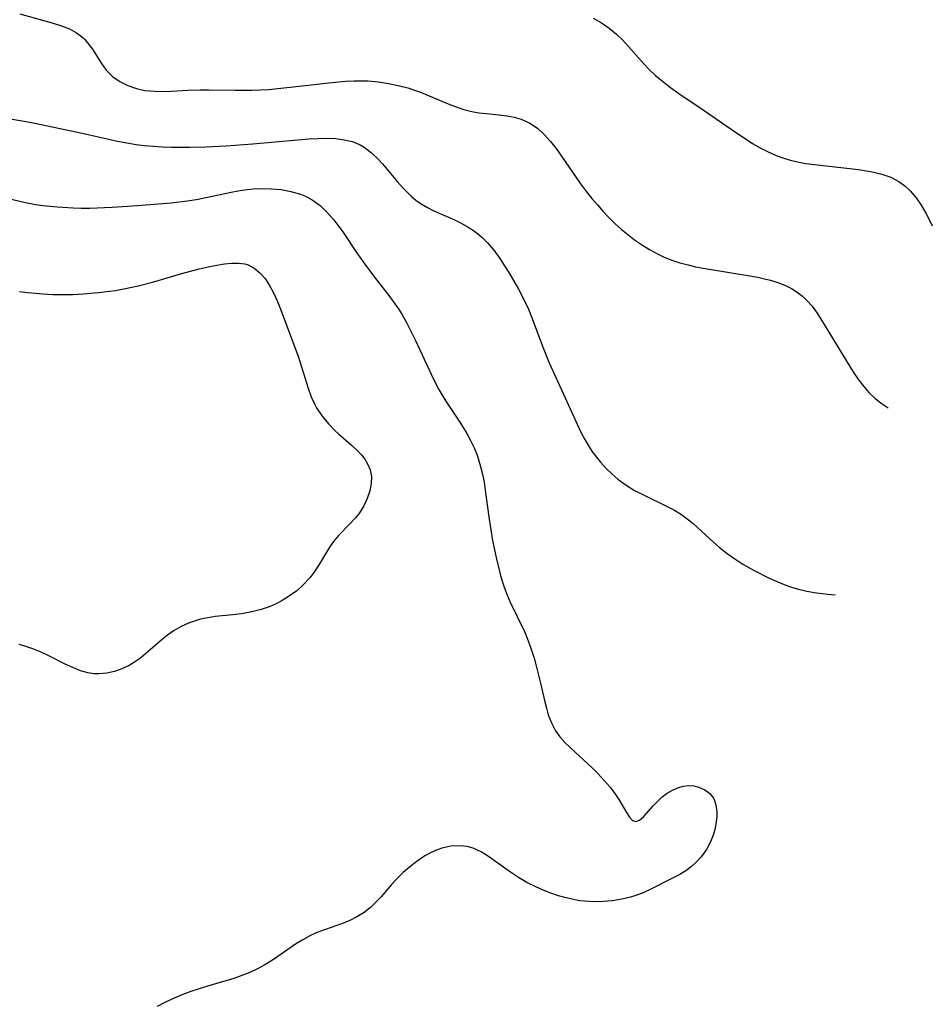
# Model space of a CAD drawing. Header units: metres. Extents: x 1073367 to 1082519, y 1569854 to 1574957.
# Tile 726 of 1056: x 1082326 to 1082494, y 1570034 to 1570215. Entities that reach past the tile are written whole.
import ezdxf

# ---------------------------------------------------------------- set-up
doc = ezdxf.new("R2010")
doc.units = ezdxf.units.M
doc.layers.add('CGG_CurvaNivelLidar_v1', color=253, linetype='Continuous', lineweight=30)

msp = doc.modelspace()

# ---------------------------------------------------------------- linework, layer by layer
at = {"layer": 'CGG_CurvaNivelLidar_v1'}
for p, q in [((1082325.6804, 1570216.5361, 82), (1082331.8379, 1570214.8224, 82)), ((1082331.8379, 1570214.8224, 82), (1082333.355, 1570214.3258, 82)), ((1082431.1695, 1570215.7112, 82.5), (1082432.6929, 1570214.8611, 82.5)), ((1082432.6929, 1570214.8611, 82.5), (1082434.1322, 1570213.8821, 82.5)), ((1082333.355, 1570214.3258, 82), (1082334.7857, 1570213.7465, 82)), ((1082334.7857, 1570213.7465, 82), (1082336.0974, 1570213.0481, 82)), ((1082336.0974, 1570213.0481, 82), (1082336.7971, 1570212.5638, 82)), ((1082434.1322, 1570213.8821, 82.5), (1082435.4827, 1570212.786, 82.5)), ((1082336.7971, 1570212.5638, 82), (1082337.3052, 1570212.1328, 82)), ((1082337.3052, 1570212.1328, 82), (1082337.6304, 1570211.8136, 82)), ((1082337.6304, 1570211.8136, 82), (1082338.1544, 1570211.2222, 82)), ((1082338.1544, 1570211.2222, 82), (1082339.0415, 1570210.0038, 82)), ((1082435.4827, 1570212.786, 82.5), (1082436.5792, 1570211.7418, 82.5)), ((1082436.5792, 1570211.7418, 82.5), (1082437.6895, 1570210.5312, 82.5)), ((1082339.0415, 1570210.0038, 82), (1082340.6837, 1570207.4143, 82)), ((1082437.6895, 1570210.5312, 82.5), (1082440.4887, 1570207.3108, 82.5)), ((1082340.6837, 1570207.4143, 82), (1082341.5889, 1570206.1813, 82)), ((1082341.5889, 1570206.1813, 82), (1082342.7375, 1570205.0026, 82)), ((1082440.4887, 1570207.3108, 82.5), (1082441.398, 1570206.3629, 82.5)), ((1082441.398, 1570206.3629, 82.5), (1082442.6315, 1570205.2059, 82.5)), ((1082342.7375, 1570205.0026, 82), (1082344.058, 1570204.0638, 82)), ((1082344.058, 1570204.0638, 82), (1082345.5395, 1570203.3282, 82)), ((1082382.5402, 1570203.8595, 82), (1082385.6101, 1570204.1535, 82)), ((1082385.6101, 1570204.1535, 82), (1082387.1409, 1570204.227, 82)), ((1082387.1409, 1570204.227, 82), (1082388.5237, 1570204.2305, 82)), ((1082388.5237, 1570204.2305, 82), (1082389.7908, 1570204.1783, 82)), ((1082389.7908, 1570204.1783, 82), (1082391.6487, 1570204.0069, 82)), ((1082391.6487, 1570204.0069, 82), (1082393.4902, 1570203.7325, 82)), ((1082442.6315, 1570205.2059, 82.5), (1082443.9345, 1570204.1148, 82.5)), ((1082443.9345, 1570204.1148, 82.5), (1082445.4315, 1570202.9846, 82.5)), ((1082345.5395, 1570203.3282, 82), (1082347.143, 1570202.7845, 82)), ((1082347.143, 1570202.7845, 82), (1082348.7076, 1570202.4545, 82)), ((1082348.7076, 1570202.4545, 82), (1082350.5083, 1570202.282, 82)), ((1082350.5083, 1570202.282, 82), (1082351.996, 1570202.2609, 82)), ((1082351.996, 1570202.2609, 82), (1082353.5074, 1570202.3087, 82)), ((1082353.5074, 1570202.3087, 82), (1082356.579, 1570202.4851, 82)), ((1082356.579, 1570202.4851, 82), (1082358.8342, 1570202.5739, 82)), ((1082358.8342, 1570202.5739, 82), (1082360.4574, 1570202.5785, 82)), ((1082360.4574, 1570202.5785, 82), (1082365.3721, 1570202.4688, 82)), ((1082365.3721, 1570202.4688, 82), (1082368.4534, 1570202.4767, 82)), ((1082368.4534, 1570202.4767, 82), (1082371.4918, 1570202.642, 82)), ((1082371.4918, 1570202.642, 82), (1082373.1626, 1570202.7844, 82)), ((1082373.1626, 1570202.7844, 82), (1082376.5023, 1570203.137, 82)), ((1082376.5023, 1570203.137, 82), (1082382.5402, 1570203.8595, 82)), ((1082393.4902, 1570203.7325, 82), (1082395.3095, 1570203.361, 82)), ((1082395.3095, 1570203.361, 82), (1082397.0986, 1570202.8901, 82)), ((1082397.0986, 1570202.8901, 82), (1082398.2884, 1570202.5097, 82)), ((1082398.2884, 1570202.5097, 82), (1082399.3857, 1570202.1094, 82)), ((1082399.3857, 1570202.1094, 82), (1082404.486, 1570199.9944, 82)), ((1082445.4315, 1570202.9846, 82.5), (1082446.9759, 1570201.8985, 82.5)), ((1082446.9759, 1570201.8985, 82.5), (1082451.439, 1570198.8567, 82.5)), ((1082404.486, 1570199.9944, 82), (1082405.9429, 1570199.4345, 82)), ((1082405.9429, 1570199.4345, 82), (1082407.4065, 1570198.9485, 82)), ((1082407.4065, 1570198.9485, 82), (1082408.8813, 1570198.568, 82)), ((1082408.8813, 1570198.568, 82), (1082410.1731, 1570198.3403, 82)), ((1082451.439, 1570198.8567, 82.5), (1082457.3676, 1570194.754, 82.5)), ((1082323.4982, 1570197.2986, 81.5), (1082326.4777, 1570196.8066, 81.5)), ((1082326.4777, 1570196.8066, 81.5), (1082328.4066, 1570196.4246, 81.5)), ((1082410.1731, 1570198.3403, 82), (1082411.4699, 1570198.1827, 82)), ((1082411.4699, 1570198.1827, 82), (1082413.8738, 1570197.9571, 82)), ((1082413.8738, 1570197.9571, 82), (1082415.2703, 1570197.7835, 82)), ((1082415.2703, 1570197.7835, 82), (1082416.6358, 1570197.5252, 82)), ((1082416.6358, 1570197.5252, 82), (1082417.954, 1570197.1404, 82)), ((1082417.954, 1570197.1404, 82), (1082419.4983, 1570196.4372, 82)), ((1082328.4066, 1570196.4246, 81.5), (1082337.1205, 1570194.5742, 81.5)), ((1082419.4983, 1570196.4372, 82), (1082420.9236, 1570195.4904, 82)), ((1082420.9236, 1570195.4904, 82), (1082422.1877, 1570194.3503, 82)), ((1082337.1205, 1570194.5742, 81.5), (1082343.6744, 1570193.1301, 81.5)), ((1082343.6744, 1570193.1301, 81.5), (1082345.3685, 1570192.7986, 81.5)), ((1082368.5814, 1570192.5959, 81.5), (1082376.7662, 1570193.3804, 81.5)), ((1082376.7662, 1570193.3804, 81.5), (1082378.9427, 1570193.5451, 81.5)), ((1082378.9427, 1570193.5451, 81.5), (1082380.6063, 1570193.6239, 81.5)), ((1082380.6063, 1570193.6239, 81.5), (1082382.2401, 1570193.6395, 81.5)), ((1082382.2401, 1570193.6395, 81.5), (1082383.8335, 1570193.5676, 81.5)), ((1082383.8335, 1570193.5676, 81.5), (1082385.3728, 1570193.3774, 81.5)), ((1082385.3728, 1570193.3774, 81.5), (1082386.8405, 1570193.0301, 81.5)), ((1082422.1877, 1570194.3503, 82), (1082423.3548, 1570193.047, 82)), ((1082423.3548, 1570193.047, 82), (1082424.3819, 1570191.7327, 82)), ((1082457.3676, 1570194.754, 82.5), (1082459.1302, 1570193.5751, 82.5)), ((1082459.1302, 1570193.5751, 82.5), (1082460.5157, 1570192.696, 82.5)), ((1082345.3685, 1570192.7986, 81.5), (1082347.0694, 1570192.5151, 81.5)), ((1082347.0694, 1570192.5151, 81.5), (1082348.583, 1570192.3189, 81.5)), ((1082348.583, 1570192.3189, 81.5), (1082350.2833, 1570192.1627, 81.5)), ((1082350.2833, 1570192.1627, 81.5), (1082351.9324, 1570192.0655, 81.5)), ((1082351.9324, 1570192.0655, 81.5), (1082353.5864, 1570192.011, 81.5)), ((1082353.5864, 1570192.011, 81.5), (1082356.9044, 1570192.0025, 81.5)), ((1082356.9044, 1570192.0025, 81.5), (1082359.9287, 1570192.0881, 81.5)), ((1082359.9287, 1570192.0881, 81.5), (1082363.59, 1570192.255, 81.5)), ((1082363.59, 1570192.255, 81.5), (1082368.5814, 1570192.5959, 81.5)), ((1082386.8405, 1570193.0301, 81.5), (1082387.657, 1570192.7352, 81.5)), ((1082387.657, 1570192.7352, 81.5), (1082388.3125, 1570192.4272, 81.5)), ((1082388.3125, 1570192.4272, 81.5), (1082389.0584, 1570191.9879, 81.5)), ((1082389.0584, 1570191.9879, 81.5), (1082390.4126, 1570190.9425, 81.5)), ((1082424.3819, 1570191.7327, 82), (1082425.3754, 1570190.3508, 82)), ((1082460.5157, 1570192.696, 82.5), (1082461.9217, 1570191.8704, 82.5)), ((1082461.9217, 1570191.8704, 82.5), (1082463.357, 1570191.119, 82.5)), ((1082390.4126, 1570190.9425, 81.5), (1082391.6708, 1570189.7133, 81.5)), ((1082391.6708, 1570189.7133, 81.5), (1082392.3845, 1570188.929, 81.5)), ((1082425.3754, 1570190.3508, 82), (1082428.8817, 1570185.2609, 82)), ((1082463.357, 1570191.119, 82.5), (1082464.8321, 1570190.4668, 82.5)), ((1082464.8321, 1570190.4668, 82.5), (1082466.1152, 1570190.0097, 82.5)), ((1082466.1152, 1570190.0097, 82.5), (1082467.4285, 1570189.6308, 82.5)), ((1082467.4285, 1570189.6308, 82.5), (1082468.7657, 1570189.3185, 82.5)), ((1082392.3845, 1570188.929, 81.5), (1082395.1726, 1570185.6185, 81.5)), ((1082468.7657, 1570189.3185, 82.5), (1082470.3461, 1570189.0252, 82.5)), ((1082470.3461, 1570189.0252, 82.5), (1082471.9438, 1570188.7885, 82.5)), ((1082471.9438, 1570188.7885, 82.5), (1082479.9986, 1570187.8851, 82.5)), ((1082479.9986, 1570187.8851, 82.5), (1082481.4484, 1570187.6739, 82.5)), ((1082481.4484, 1570187.6739, 82.5), (1082482.8606, 1570187.4032, 82.5)), ((1082482.8606, 1570187.4032, 82.5), (1082484.2806, 1570187.0377, 82.5)), ((1082484.2806, 1570187.0377, 82.5), (1082485.9309, 1570186.4696, 82.5)), ((1082485.9309, 1570186.4696, 82.5), (1082487.4495, 1570185.7016, 82.5)), ((1082364.8517, 1570183.7799, 81), (1082366.1949, 1570184.0164, 81)), ((1082366.1949, 1570184.0164, 81), (1082367.538, 1570184.2048, 81)), ((1082367.538, 1570184.2048, 81), (1082368.6914, 1570184.3174, 81)), ((1082368.6914, 1570184.3174, 81), (1082370.0083, 1570184.3836, 81)), ((1082370.0083, 1570184.3836, 81), (1082371.9025, 1570184.3573, 81)), ((1082371.9025, 1570184.3573, 81), (1082373.7643, 1570184.1866, 81)), ((1082373.7643, 1570184.1866, 81), (1082375.575, 1570183.861, 81)), ((1082395.1726, 1570185.6185, 81.5), (1082396.2544, 1570184.4027, 81.5)), ((1082396.2544, 1570184.4027, 81.5), (1082396.9446, 1570183.691, 81.5)), ((1082428.8817, 1570185.2609, 82), (1082429.985, 1570183.7812, 82)), ((1082487.4495, 1570185.7016, 82.5), (1082488.5191, 1570184.9151, 82.5)), ((1082488.5191, 1570184.9151, 82.5), (1082489.497, 1570183.9824, 82.5)), ((1082489.497, 1570183.9824, 82.5), (1082490.5932, 1570182.6765, 82.5)), ((1082321.5406, 1570183.0434, 81), (1082326.4393, 1570181.8757, 81)), ((1082356.5085, 1570182.1376, 81), (1082358.4636, 1570182.448, 81)), ((1082358.4636, 1570182.448, 81), (1082359.9222, 1570182.7311, 81)), ((1082359.9222, 1570182.7311, 81), (1082364.8517, 1570183.7799, 81)), ((1082375.575, 1570183.861, 81), (1082377.3103, 1570183.3555, 81)), ((1082377.3103, 1570183.3555, 81), (1082377.9356, 1570183.1112, 81)), ((1082377.9356, 1570183.1112, 81), (1082378.4794, 1570182.8641, 81)), ((1082378.4794, 1570182.8641, 81), (1082379.4965, 1570182.2988, 81)), ((1082379.4965, 1570182.2988, 81), (1082380.9263, 1570181.2478, 81)), ((1082396.9446, 1570183.691, 81.5), (1082397.664, 1570183.015, 81.5)), ((1082397.664, 1570183.015, 81.5), (1082398.5778, 1570182.2594, 81.5)), ((1082398.5778, 1570182.2594, 81.5), (1082399.5438, 1570181.5767, 81.5)), ((1082429.985, 1570183.7812, 82), (1082430.9528, 1570182.5584, 82)), ((1082430.9528, 1570182.5584, 82), (1082431.9543, 1570181.3629, 82)), ((1082490.5932, 1570182.6765, 82.5), (1082491.5413, 1570181.2993, 82.5)), ((1082326.4393, 1570181.8757, 81), (1082328.6201, 1570181.4725, 81)), ((1082328.6201, 1570181.4725, 81), (1082329.8827, 1570181.2912, 81)), ((1082329.8827, 1570181.2912, 81), (1082332.5872, 1570181.0017, 81)), ((1082332.5872, 1570181.0017, 81), (1082335.4719, 1570180.8254, 81)), ((1082335.4719, 1570180.8254, 81), (1082336.9839, 1570180.7942, 81)), ((1082336.9839, 1570180.7942, 81), (1082338.4974, 1570180.8047, 81)), ((1082338.4974, 1570180.8047, 81), (1082342.6852, 1570180.9738, 81)), ((1082342.6852, 1570180.9738, 81), (1082347.3088, 1570181.2609, 81)), ((1082347.3088, 1570181.2609, 81), (1082353.5134, 1570181.7857, 81)), ((1082353.5134, 1570181.7857, 81), (1082356.5085, 1570182.1376, 81)), ((1082380.9263, 1570181.2478, 81), (1082382.2403, 1570180.0088, 81)), ((1082399.5438, 1570181.5767, 81.5), (1082400.676, 1570180.9069, 81.5)), ((1082400.676, 1570180.9069, 81.5), (1082401.855, 1570180.3096, 81.5)), ((1082431.9543, 1570181.3629, 82), (1082432.9893, 1570180.1982, 82)), ((1082491.5413, 1570181.2993, 82.5), (1082492.4119, 1570179.8291, 82.5)), ((1082382.2403, 1570180.0088, 81), (1082383.4549, 1570178.6258, 81)), ((1082383.4549, 1570178.6258, 81), (1082384.2234, 1570177.6311, 81)), ((1082401.855, 1570180.3096, 81.5), (1082405.5667, 1570178.661, 81.5)), ((1082405.5667, 1570178.661, 81.5), (1082406.7867, 1570178.0754, 81.5)), ((1082432.9893, 1570180.1982, 82), (1082434.0597, 1570179.0691, 82)), ((1082434.0597, 1570179.0691, 82), (1082435.1837, 1570177.9666, 82)), ((1082492.4119, 1570179.8291, 82.5), (1082493.2218, 1570178.2956, 82.5)), ((1082384.2234, 1570177.6311, 81), (1082385.0952, 1570176.4119, 81)), ((1082406.7867, 1570178.0754, 81.5), (1082407.9725, 1570177.4303, 81.5)), ((1082407.9725, 1570177.4303, 81.5), (1082409.3552, 1570176.5297, 81.5)), ((1082435.1837, 1570177.9666, 82), (1082436.3456, 1570176.9096, 82)), ((1082436.3456, 1570176.9096, 82), (1082437.5454, 1570175.9026, 82)), ((1082493.2218, 1570178.2956, 82.5), (1082493.594, 1570177.5263, 82.5)), ((1082385.0952, 1570176.4119, 81), (1082387.6462, 1570172.5906, 81)), ((1082409.3552, 1570176.5297, 81.5), (1082410.6423, 1570175.498, 81.5)), ((1082410.6423, 1570175.498, 81.5), (1082411.8254, 1570174.3256, 81.5)), ((1082437.5454, 1570175.9026, 82), (1082438.7853, 1570174.9526, 82)), ((1082438.7853, 1570174.9526, 82), (1082440.2573, 1570173.9452, 82)), ((1082411.8254, 1570174.3256, 81.5), (1082412.9073, 1570173.0397, 81.5)), ((1082440.2573, 1570173.9452, 82), (1082441.5597, 1570173.1554, 82)), ((1082441.5597, 1570173.1554, 82), (1082442.8992, 1570172.4344, 82)), ((1082387.6462, 1570172.5906, 81), (1082389.1408, 1570170.4596, 81)), ((1082412.9073, 1570173.0397, 81.5), (1082414.0026, 1570171.5219, 81.5)), ((1082414.0026, 1570171.5219, 81.5), (1082415.857, 1570168.6078, 81.5)), ((1082442.8992, 1570172.4344, 82), (1082444.2739, 1570171.7865, 82)), ((1082444.2739, 1570171.7865, 82), (1082445.6842, 1570171.2195, 82)), ((1082355.4988, 1570168.784, 80.5), (1082358.6498, 1570169.6049, 80.5)), ((1082358.6498, 1570169.6049, 80.5), (1082360.3216, 1570169.9758, 80.5)), ((1082360.3216, 1570169.9758, 80.5), (1082361.9525, 1570170.2939, 80.5)), ((1082361.9525, 1570170.2939, 80.5), (1082363.3271, 1570170.5216, 80.5)), ((1082363.3271, 1570170.5216, 80.5), (1082364.6493, 1570170.6674, 80.5)), ((1082364.6493, 1570170.6674, 80.5), (1082365.9101, 1570170.6846, 80.5)), ((1082365.9101, 1570170.6846, 80.5), (1082367.0965, 1570170.5188, 80.5)), ((1082367.0965, 1570170.5188, 80.5), (1082367.6776, 1570170.3404, 80.5)), ((1082367.6776, 1570170.3404, 80.5), (1082368.8012, 1570169.7489, 80.5)), ((1082368.8012, 1570169.7489, 80.5), (1082369.8163, 1570168.907, 80.5)), ((1082389.1408, 1570170.4596, 81), (1082390.9352, 1570168.1013, 81)), ((1082445.6842, 1570171.2195, 82), (1082447.1601, 1570170.731, 82)), ((1082447.1601, 1570170.731, 82), (1082448.6664, 1570170.3209, 82)), ((1082448.6664, 1570170.3209, 82), (1082450.0297, 1570170.0089, 82)), ((1082450.0297, 1570170.0089, 82), (1082451.4065, 1570169.7363, 82)), ((1082451.4065, 1570169.7363, 82), (1082460.023, 1570168.3371, 82)), ((1082350.0924, 1570167.1894, 80.5), (1082355.4988, 1570168.784, 80.5)), ((1082369.8163, 1570168.907, 80.5), (1082370.7328, 1570167.8671, 80.5)), ((1082370.7328, 1570167.8671, 80.5), (1082371.5541, 1570166.669, 80.5)), ((1082390.9352, 1570168.1013, 81), (1082393.7904, 1570164.4515, 81)), ((1082415.857, 1570168.6078, 81.5), (1082417.4322, 1570165.8899, 81.5)), ((1082460.023, 1570168.3371, 82), (1082461.5039, 1570168.0559, 82)), ((1082461.5039, 1570168.0559, 82), (1082462.9571, 1570167.7322, 82)), ((1082462.9571, 1570167.7322, 82), (1082463.8415, 1570167.5021, 82)), ((1082343.2818, 1570165.6523, 80.5), (1082344.8358, 1570165.9191, 80.5)), ((1082344.8358, 1570165.9191, 80.5), (1082347.464, 1570166.4842, 80.5)), ((1082347.464, 1570166.4842, 80.5), (1082350.0924, 1570167.1894, 80.5)), ((1082371.5541, 1570166.669, 80.5), (1082372.3644, 1570165.1796, 80.5)), ((1082417.4322, 1570165.8899, 81.5), (1082418.5025, 1570163.8318, 81.5)), ((1082463.8415, 1570167.5021, 82), (1082465.1754, 1570167.0925, 82)), ((1082465.1754, 1570167.0925, 82), (1082466.4567, 1570166.6009, 82)), ((1082466.4567, 1570166.6009, 82), (1082467.6709, 1570166.0039, 82)), ((1082467.6709, 1570166.0039, 82), (1082468.7335, 1570165.3316, 82)), ((1082325.6163, 1570165.4667, 80.5), (1082327.09, 1570165.2619, 80.5)), ((1082327.09, 1570165.2619, 80.5), (1082328.555, 1570165.1065, 80.5)), ((1082328.555, 1570165.1065, 80.5), (1082329.9077, 1570165.0043, 80.5)), ((1082329.9077, 1570165.0043, 80.5), (1082331.7478, 1570164.9185, 80.5)), ((1082331.7478, 1570164.9185, 80.5), (1082333.5924, 1570164.8872, 80.5)), ((1082333.5924, 1570164.8872, 80.5), (1082335.4393, 1570164.9091, 80.5)), ((1082335.4393, 1570164.9091, 80.5), (1082337.2863, 1570164.9876, 80.5)), ((1082337.2863, 1570164.9876, 80.5), (1082340.1593, 1570165.2353, 80.5)), ((1082340.1593, 1570165.2353, 80.5), (1082343.2818, 1570165.6523, 80.5)), ((1082372.3644, 1570165.1796, 80.5), (1082373.0832, 1570163.5765, 80.5)), ((1082393.7904, 1570164.4515, 81), (1082394.7134, 1570163.179, 81)), ((1082468.7335, 1570165.3316, 82), (1082469.721, 1570164.554, 82)), ((1082469.721, 1570164.554, 82), (1082470.6299, 1570163.6823, 82)), ((1082373.0832, 1570163.5765, 80.5), (1082373.6195, 1570162.2155, 80.5)), ((1082394.7134, 1570163.179, 81), (1082395.3552, 1570162.2229, 81)), ((1082418.5025, 1570163.8318, 81.5), (1082419.2527, 1570162.1938, 81.5)), ((1082470.6299, 1570163.6823, 82), (1082471.463, 1570162.726, 82)), ((1082471.463, 1570162.726, 82), (1082472.38, 1570161.4705, 82)), ((1082373.6195, 1570162.2155, 80.5), (1082374.6606, 1570159.4178, 80.5)), ((1082395.3552, 1570162.2229, 81), (1082395.9645, 1570161.2456, 81)), ((1082395.9645, 1570161.2456, 81), (1082396.8346, 1570159.7114, 81)), ((1082419.2527, 1570162.1938, 81.5), (1082419.8406, 1570160.7685, 81.5)), ((1082419.8406, 1570160.7685, 81.5), (1082421.972, 1570155.0768, 81.5)), ((1082472.38, 1570161.4705, 82), (1082473.2327, 1570160.1419, 82)), ((1082374.6606, 1570159.4178, 80.5), (1082376.0595, 1570155.8191, 80.5)), ((1082396.8346, 1570159.7114, 81), (1082397.6454, 1570158.1412, 81)), ((1082473.2327, 1570160.1419, 82), (1082478.4118, 1570151.6628, 82)), ((1082397.6454, 1570158.1412, 81), (1082398.4148, 1570156.5469, 81)), ((1082376.0595, 1570155.8191, 80.5), (1082376.8832, 1570153.5406, 80.5)), ((1082398.4148, 1570156.5469, 81), (1082401.3424, 1570150.212, 81)), ((1082421.972, 1570155.0768, 81.5), (1082423.1052, 1570152.2885, 81.5)), ((1082376.8832, 1570153.5406, 80.5), (1082378.7144, 1570147.667, 80.5)), ((1082423.1052, 1570152.2885, 81.5), (1082428.2118, 1570141.0179, 81.5)), ((1082478.4118, 1570151.6628, 82), (1082479.2252, 1570150.3795, 82)), ((1082401.3424, 1570150.212, 81), (1082402.0337, 1570148.8031, 81)), ((1082479.2252, 1570150.3795, 82), (1082480.0686, 1570149.1312, 82)), ((1082402.0337, 1570148.8031, 81), (1082402.7644, 1570147.4208, 81)), ((1082480.0686, 1570149.1312, 82), (1082480.9656, 1570147.9395, 82)), ((1082480.9656, 1570147.9395, 82), (1082481.9429, 1570146.8288, 82)), ((1082378.7144, 1570147.667, 80.5), (1082379.3085, 1570146.0531, 80.5)), ((1082379.3085, 1570146.0531, 80.5), (1082380.0195, 1570144.5129, 80.5)), ((1082402.7644, 1570147.4208, 81), (1082403.4455, 1570146.2411, 81)), ((1082403.4455, 1570146.2411, 81), (1082404.1625, 1570145.0872, 81)), ((1082481.9429, 1570146.8288, 82), (1082483.0957, 1570145.7561, 82)), ((1082380.0195, 1570144.5129, 80.5), (1082380.2865, 1570144.0297, 80.5)), ((1082404.1625, 1570145.0872, 81), (1082406.5533, 1570141.5564, 81)), ((1082483.0957, 1570145.7561, 82), (1082484.3481, 1570144.7863, 82)), ((1082484.3481, 1570144.7863, 82), (1082485.4497, 1570144.056, 82)), ((1082380.2865, 1570144.0297, 80.5), (1082381.2939, 1570142.514, 80.5)), ((1082381.2939, 1570142.514, 80.5), (1082382.455, 1570141.1097, 80.5)), ((1082382.455, 1570141.1097, 80.5), (1082383.724, 1570139.8063, 80.5)), ((1082406.5533, 1570141.5564, 81), (1082407.2671, 1570140.4443, 81)), ((1082428.2118, 1570141.0179, 81.5), (1082428.9803, 1570139.424, 81.5)), ((1082383.724, 1570139.8063, 80.5), (1082384.3458, 1570139.2279, 80.5)), ((1082384.3458, 1570139.2279, 80.5), (1082386.7213, 1570137.1763, 80.5)), ((1082407.2671, 1570140.4443, 81), (1082407.9401, 1570139.3067, 81)), ((1082407.9401, 1570139.3067, 81), (1082408.6307, 1570138.0105, 81)), ((1082428.9803, 1570139.424, 81.5), (1082429.6278, 1570138.2172, 81.5)), ((1082386.7213, 1570137.1763, 80.5), (1082387.8248, 1570136.1449, 80.5)), ((1082408.6307, 1570138.0105, 81), (1082409.2549, 1570136.6814, 81)), ((1082429.6278, 1570138.2172, 81.5), (1082430.3243, 1570137.0436, 81.5)), ((1082430.3243, 1570137.0436, 81.5), (1082431.0716, 1570135.9078, 81.5)), ((1082387.8248, 1570136.1449, 80.5), (1082388.5216, 1570135.3854, 80.5)), ((1082388.5216, 1570135.3854, 80.5), (1082389.1351, 1570134.5943, 80.5)), ((1082409.2549, 1570136.6814, 81), (1082409.8053, 1570135.3197, 81)), ((1082409.8053, 1570135.3197, 81), (1082410.159, 1570134.2937, 81)), ((1082431.0716, 1570135.9078, 81.5), (1082431.7711, 1570134.9486, 81.5)), ((1082389.1351, 1570134.5943, 80.5), (1082389.7261, 1570133.6253, 80.5)), ((1082389.7261, 1570133.6253, 80.5), (1082390.141, 1570132.6087, 80.5)), ((1082410.159, 1570134.2937, 81), (1082410.4674, 1570133.2512, 81)), ((1082410.4674, 1570133.2512, 81), (1082410.8184, 1570131.8037, 81)), ((1082431.7711, 1570134.9486, 81.5), (1082432.5155, 1570134.0282, 81.5)), ((1082432.5155, 1570134.0282, 81.5), (1082433.5264, 1570132.9244, 81.5)), ((1082390.141, 1570132.6087, 80.5), (1082390.3614, 1570131.3916, 80.5)), ((1082410.8184, 1570131.8037, 81), (1082411.102, 1570130.3345, 81)), ((1082433.5264, 1570132.9244, 81.5), (1082434.6062, 1570131.8902, 81.5)), ((1082434.6062, 1570131.8902, 81.5), (1082435.7479, 1570130.9263, 81.5)), ((1082390.3396, 1570130.1318, 80.5), (1082390.0819, 1570128.7452, 80.5)), ((1082390.3614, 1570131.3916, 80.5), (1082390.3396, 1570130.1318, 80.5)), ((1082411.102, 1570130.3345, 81), (1082411.3986, 1570128.3966, 81)), ((1082435.7479, 1570130.9263, 81.5), (1082437.2428, 1570129.833, 81.5)), ((1082437.2428, 1570129.833, 81.5), (1082438.8138, 1570128.8544, 81.5)), ((1082390.0819, 1570128.7452, 80.5), (1082389.6207, 1570127.3668, 80.5)), ((1082411.3986, 1570128.3966, 81), (1082412.0485, 1570123.5385, 81)), ((1082438.8138, 1570128.8544, 81.5), (1082440.4223, 1570127.9995, 81.5)), ((1082440.4223, 1570127.9995, 81.5), (1082444.8139, 1570125.9101, 81.5)), ((1082388.9859, 1570126.024, 80.5), (1082388.1943, 1570124.746, 80.5)), ((1082389.6207, 1570127.3668, 80.5), (1082388.9859, 1570126.024, 80.5)), ((1082388.1943, 1570124.746, 80.5), (1082387.4428, 1570123.7781, 80.5)), ((1082444.8139, 1570125.9101, 81.5), (1082446.1487, 1570125.1998, 81.5)), ((1082446.1487, 1570125.1998, 81.5), (1082447.428, 1570124.4092, 81.5)), ((1082447.428, 1570124.4092, 81.5), (1082448.7534, 1570123.4233, 81.5)), ((1082386.4282, 1570122.6791, 80.5), (1082384.3271, 1570120.5524, 80.5)), ((1082387.4428, 1570123.7781, 80.5), (1082386.4282, 1570122.6791, 80.5)), ((1082412.0485, 1570123.5385, 81), (1082412.6858, 1570119.6252, 81)), ((1082448.7534, 1570123.4233, 81.5), (1082449.5754, 1570122.7318, 81.5)), ((1082449.5754, 1570122.7318, 81.5), (1082453.3584, 1570119.2597, 81.5)), ((1082383.3715, 1570119.4203, 80.5), (1082382.685, 1570118.4187, 80.5)), ((1082384.3271, 1570120.5524, 80.5), (1082383.3715, 1570119.4203, 80.5)), ((1082412.6858, 1570119.6252, 81), (1082413.3101, 1570116.5009, 81)), ((1082453.3584, 1570119.2597, 81.5), (1082454.4582, 1570118.3205, 81.5)), ((1082382.685, 1570118.4187, 80.5), (1082380.6479, 1570115.0105, 80.5)), ((1082454.4582, 1570118.3205, 81.5), (1082455.8297, 1570117.2503, 81.5)), ((1082455.8297, 1570117.2503, 81.5), (1082457.254, 1570116.2362, 81.5)), ((1082413.3101, 1570116.5009, 81), (1082413.9934, 1570113.6715, 81)), ((1082457.254, 1570116.2362, 81.5), (1082458.7257, 1570115.2812, 81.5)), ((1082458.7257, 1570115.2812, 81.5), (1082460.8173, 1570114.0775, 81.5)), ((1082379.7957, 1570113.7635, 80.5), (1082379.0137, 1570112.7621, 80.5)), ((1082380.6479, 1570115.0105, 80.5), (1082379.7957, 1570113.7635, 80.5)), ((1082413.9934, 1570113.6715, 81), (1082414.3743, 1570112.3529, 81)), ((1082460.8173, 1570114.0775, 81.5), (1082463.4193, 1570112.7747, 81.5)), ((1082379.0137, 1570112.7621, 80.5), (1082377.8272, 1570111.4683, 80.5)), ((1082414.3743, 1570112.3529, 81), (1082414.8009, 1570111.0536, 81)), ((1082463.4193, 1570112.7747, 81.5), (1082464.867, 1570112.1269, 81.5)), ((1082464.867, 1570112.1269, 81.5), (1082466.3333, 1570111.5334, 81.5)), ((1082466.3333, 1570111.5334, 81.5), (1082467.509, 1570111.1104, 81.5)), ((1082376.6269, 1570110.3871, 80.5), (1082375.3292, 1570109.4126, 80.5)), ((1082377.8272, 1570111.4683, 80.5), (1082376.6269, 1570110.3871, 80.5)), ((1082414.8009, 1570111.0536, 81), (1082415.2802, 1570109.7778, 81)), ((1082415.2802, 1570109.7778, 81), (1082415.918, 1570108.3032, 81)), ((1082467.509, 1570111.1104, 81.5), (1082468.6998, 1570110.7407, 81.5)), ((1082468.6998, 1570110.7407, 81.5), (1082470.4798, 1570110.3093, 81.5)), ((1082470.4798, 1570110.3093, 81.5), (1082472.2883, 1570109.9917, 81.5)), ((1082472.2883, 1570109.9917, 81.5), (1082473.3345, 1570109.8528, 81.5)), ((1082473.3345, 1570109.8528, 81.5), (1082474.3858, 1570109.7448, 81.5)), ((1082474.3858, 1570109.7448, 81.5), (1082475.6951, 1570109.6551, 81.5)), ((1082372.8542, 1570107.998, 80.5), (1082371.7274, 1570107.5084, 80.5)), ((1082373.9442, 1570108.5555, 80.5), (1082372.8542, 1570107.998, 80.5)), ((1082375.3292, 1570109.4126, 80.5), (1082373.9442, 1570108.5555, 80.5)), ((1082415.918, 1570108.3032, 81), (1082418.5332, 1570102.8947, 81)), ((1082366.4601, 1570106.1425, 80.5), (1082364.843, 1570105.9539, 80.5)), ((1082367.4327, 1570106.2907, 80.5), (1082366.4601, 1570106.1425, 80.5)), ((1082368.3964, 1570106.4772, 80.5), (1082367.4327, 1570106.2907, 80.5)), ((1082370.0852, 1570106.9246, 80.5), (1082368.3964, 1570106.4772, 80.5)), ((1082371.7274, 1570107.5084, 80.5), (1082370.0852, 1570106.9246, 80.5)), ((1082356.6991, 1570104.4086, 80.5), (1082355.3457, 1570103.7891, 80.5)), ((1082357.8013, 1570104.8083, 80.5), (1082356.6991, 1570104.4086, 80.5)), ((1082358.9326, 1570105.1304, 80.5), (1082357.8013, 1570104.8083, 80.5)), ((1082360.2598, 1570105.4087, 80.5), (1082358.9326, 1570105.1304, 80.5)), ((1082361.6098, 1570105.6123, 80.5), (1082360.2598, 1570105.4087, 80.5)), ((1082364.843, 1570105.9539, 80.5), (1082361.6098, 1570105.6123, 80.5)), ((1082354.0526, 1570103.0565, 80.5), (1082352.8266, 1570102.221, 80.5)), ((1082355.3457, 1570103.7891, 80.5), (1082354.0526, 1570103.0565, 80.5)), ((1082418.5332, 1570102.8947, 81), (1082419.0658, 1570101.6232, 81)), ((1082351.912, 1570101.4988, 80.5), (1082348.8261, 1570098.7787, 80.5)), ((1082352.8266, 1570102.221, 80.5), (1082351.912, 1570101.4988, 80.5)), ((1082419.0658, 1570101.6232, 81), (1082419.7289, 1570099.8052, 81)), ((1082326.8087, 1570100.1072, 80.5), (1082325.5447, 1570100.4616, 80.5)), ((1082328.0483, 1570099.6958, 80.5), (1082326.8087, 1570100.1072, 80.5)), ((1082329.6161, 1570099.0603, 80.5), (1082328.0483, 1570099.6958, 80.5)), ((1082331.1426, 1570098.3444, 80.5), (1082329.6161, 1570099.0603, 80.5)), ((1082419.7289, 1570099.8052, 81), (1082420.3145, 1570097.9536, 81)), ((1082334.0413, 1570096.8836, 80.5), (1082331.1426, 1570098.3444, 80.5)), ((1082346.7536, 1570097.2213, 80.5), (1082345.7814, 1570096.6499, 80.5)), ((1082347.6896, 1570097.8677, 80.5), (1082346.7536, 1570097.2213, 80.5)), ((1082348.8261, 1570098.7787, 80.5), (1082347.6896, 1570097.8677, 80.5)), ((1082420.3145, 1570097.9536, 81), (1082420.8377, 1570096.082, 81)), ((1082335.4316, 1570096.2258, 80.5), (1082334.0413, 1570096.8836, 80.5)), ((1082336.8159, 1570095.668, 80.5), (1082335.4316, 1570096.2258, 80.5)), ((1082338.2013, 1570095.2642, 80.5), (1082336.8159, 1570095.668, 80.5)), ((1082339.3243, 1570095.095, 80.5), (1082338.2013, 1570095.2642, 80.5)), ((1082341.6807, 1570095.2197, 80.5), (1082340.2809, 1570095.0755, 80.5)), ((1082343.0749, 1570095.5414, 80.5), (1082341.6807, 1570095.2197, 80.5)), ((1082344.4476, 1570096.0212, 80.5), (1082343.0749, 1570095.5414, 80.5)), ((1082345.7814, 1570096.6499, 80.5), (1082344.4476, 1570096.0212, 80.5)), ((1082420.8377, 1570096.082, 81), (1082421.5086, 1570093.3476, 81)), ((1082340.2809, 1570095.0755, 80.5), (1082339.3243, 1570095.095, 80.5)), ((1082421.5086, 1570093.3476, 81), (1082422.2681, 1570089.9541, 81)), ((1082422.2681, 1570089.9541, 81), (1082422.5718, 1570088.7478, 81)), ((1082422.5718, 1570088.7478, 81), (1082422.9167, 1570087.5754, 81)), ((1082422.9167, 1570087.5754, 81), (1082423.492, 1570086.0445, 81)), ((1082423.492, 1570086.0445, 81), (1082424.2372, 1570084.6286, 81)), ((1082424.2372, 1570084.6286, 81), (1082425.0773, 1570083.4841, 81)), ((1082425.0773, 1570083.4841, 81), (1082426.0488, 1570082.4155, 81)), ((1082426.0488, 1570082.4155, 81), (1082427.8788, 1570080.6498, 81)), ((1082427.8788, 1570080.6498, 81), (1082430.9593, 1570077.825, 81)), ((1082430.9593, 1570077.825, 81), (1082432.0669, 1570076.7437, 81)), ((1082432.0669, 1570076.7437, 81), (1082433.2274, 1570075.4921, 81)), ((1082433.2274, 1570075.4921, 81), (1082434.2973, 1570074.2078, 81)), ((1082434.2973, 1570074.2078, 81), (1082435.2636, 1570072.9156, 81)), ((1082444.7973, 1570073.1131, 81), (1082445.7674, 1570073.6917, 81)), ((1082445.7674, 1570073.6917, 81), (1082446.782, 1570074.1383, 81)), ((1082446.782, 1570074.1383, 81), (1082447.7722, 1570074.4136, 81)), ((1082447.7722, 1570074.4136, 81), (1082448.7665, 1570074.5283, 81)), ((1082448.7665, 1570074.5283, 81), (1082449.7281, 1570074.4734, 81)), ((1082449.7281, 1570074.4734, 81), (1082450.6475, 1570074.2595, 81)), ((1082450.6475, 1570074.2595, 81), (1082451.7354, 1570073.7635, 81)), ((1082451.7354, 1570073.7635, 81), (1082452.6595, 1570073.0452, 81)), ((1082435.2636, 1570072.9156, 81), (1082436.0177, 1570071.7892, 81)), ((1082436.0177, 1570071.7892, 81), (1082437.3297, 1570069.5955, 81)), ((1082443.005, 1570071.6283, 81), (1082443.8871, 1570072.4307, 81)), ((1082443.8871, 1570072.4307, 81), (1082444.7973, 1570073.1131, 81)), ((1082452.6595, 1570073.0452, 81), (1082453.3583, 1570072.122, 81)), ((1082453.3583, 1570072.122, 81), (1082453.7865, 1570070.9816, 81)), ((1082440.4429, 1570068.7952, 81), (1082442.2024, 1570070.7872, 81)), ((1082442.2024, 1570070.7872, 81), (1082443.005, 1570071.6283, 81)), ((1082453.7865, 1570070.9816, 81), (1082453.9502, 1570069.6966, 81)), ((1082437.3297, 1570069.5955, 81), (1082437.8968, 1570068.733, 81)), ((1082437.8968, 1570068.733, 81), (1082438.448, 1570068.1327, 81)), ((1082438.448, 1570068.1327, 81), (1082439.014, 1570067.8931, 81)), ((1082439.014, 1570067.8931, 81), (1082439.6949, 1570068.1351, 81)), ((1082439.6949, 1570068.1351, 81), (1082440.4429, 1570068.7952, 81)), ((1082453.9347, 1570068.8269, 81), (1082453.8437, 1570067.9297, 81)), ((1082453.9502, 1570069.6966, 81), (1082453.9347, 1570068.8269, 81)), ((1082453.6202, 1570066.6814, 81), (1082453.2786, 1570065.4257, 81)), ((1082453.8437, 1570067.9297, 81), (1082453.6202, 1570066.6814, 81)), ((1082453.2786, 1570065.4257, 81), (1082452.8038, 1570064.191, 81)), ((1082403.339, 1570063.0088, 81), (1082401.7203, 1570062.3961, 81)), ((1082404.9962, 1570063.3707, 81), (1082403.339, 1570063.0088, 81)), ((1082406.6596, 1570063.4595, 81), (1082404.9962, 1570063.3707, 81)), ((1082407.9661, 1570063.307, 81), (1082406.6596, 1570063.4595, 81)), ((1082409.0937, 1570062.9917, 81), (1082407.9661, 1570063.307, 81)), ((1082410.5796, 1570062.314, 81), (1082409.0937, 1570062.9917, 81)), ((1082452.0214, 1570062.7424, 81), (1082451.0406, 1570061.3937, 81)), ((1082452.8038, 1570064.191, 81), (1082452.0214, 1570062.7424, 81)), ((1082400.2138, 1570061.5787, 81), (1082398.7062, 1570060.5569, 81)), ((1082401.7203, 1570062.3961, 81), (1082400.2138, 1570061.5787, 81)), ((1082411.9071, 1570061.4941, 81), (1082410.5796, 1570062.314, 81)), ((1082415.9659, 1570058.577, 81), (1082411.9071, 1570061.4941, 81)), ((1082451.0406, 1570061.3937, 81), (1082450.1941, 1570060.4691, 81)), ((1082397.4408, 1570059.5747, 81), (1082396.2207, 1570058.5179, 81)), ((1082398.7062, 1570060.5569, 81), (1082397.4408, 1570059.5747, 81)), ((1082449.262, 1570059.6235, 81), (1082448.2537, 1570058.8662, 81)), ((1082450.1941, 1570060.4691, 81), (1082449.262, 1570059.6235, 81)), ((1082395.0604, 1570057.3918, 81), (1082394.0562, 1570056.3038, 81)), ((1082396.2207, 1570058.5179, 81), (1082395.0604, 1570057.3918, 81)), ((1082417.4361, 1570057.6155, 81), (1082415.9659, 1570058.577, 81)), ((1082418.961, 1570056.7218, 81), (1082417.4361, 1570057.6155, 81)), ((1082445.9143, 1570057.5242, 81), (1082441.9076, 1570055.5195, 81)), ((1082447.1107, 1570058.1622, 81), (1082445.9143, 1570057.5242, 81)), ((1082448.2537, 1570058.8662, 81), (1082447.1107, 1570058.1622, 81)), ((1082394.0562, 1570056.3038, 81), (1082392.1421, 1570054.0864, 81)), ((1082420.6328, 1570055.8766, 81), (1082418.961, 1570056.7218, 81)), ((1082421.9967, 1570055.2771, 81), (1082420.6328, 1570055.8766, 81)), ((1082441.9076, 1570055.5195, 81), (1082440.4833, 1570054.8714, 81)), ((1082392.1421, 1570054.0864, 81), (1082391.2082, 1570053.0521, 81)), ((1082423.3845, 1570054.7388, 81), (1082421.9967, 1570055.2771, 81)), ((1082424.7901, 1570054.2625, 81), (1082423.3845, 1570054.7388, 81)), ((1082426.2086, 1570053.8523, 81), (1082424.7901, 1570054.2625, 81)), ((1082427.8136, 1570053.4868, 81), (1082426.2086, 1570053.8523, 81)), ((1082436.4311, 1570053.6146, 81), (1082434.7462, 1570053.3477, 81)), ((1082438.0832, 1570054.0094, 81), (1082436.4311, 1570053.6146, 81)), ((1082439.0227, 1570054.305, 81), (1082438.0832, 1570054.0094, 81)), ((1082440.4833, 1570054.8714, 81), (1082439.0227, 1570054.305, 81)), ((1082390.2214, 1570052.0937, 81), (1082389.019, 1570051.1552, 81)), ((1082391.2082, 1570053.0521, 81), (1082390.2214, 1570052.0937, 81)), ((1082428.757, 1570053.3367, 81), (1082427.8136, 1570053.4868, 81)), ((1082429.6272, 1570053.2425, 81), (1082428.757, 1570053.3367, 81)), ((1082431.3323, 1570053.16, 81), (1082429.6272, 1570053.2425, 81)), ((1082433.0424, 1570053.1971, 81), (1082431.3323, 1570053.16, 81)), ((1082434.7462, 1570053.3477, 81), (1082433.0424, 1570053.1971, 81)), ((1082387.7143, 1570050.3569, 81), (1082386.3967, 1570049.7215, 81)), ((1082389.019, 1570051.1552, 81), (1082387.7143, 1570050.3569, 81)), ((1082385.0252, 1570049.1706, 81), (1082381.933, 1570048.0657, 81)), ((1082386.3967, 1570049.7215, 81), (1082385.0252, 1570049.1706, 81)), ((1082379.1702, 1570046.92, 81), (1082377.7621, 1570046.1675, 81)), ((1082380.5385, 1570047.5288, 81), (1082379.1702, 1570046.92, 81)), ((1082381.933, 1570048.0657, 81), (1082380.5385, 1570047.5288, 81)), ((1082376.3948, 1570045.3229, 81), (1082372.3368, 1570042.5319, 81)), ((1082377.7621, 1570046.1675, 81), (1082376.3948, 1570045.3229, 81)), ((1082370.7806, 1570041.5537, 81), (1082369.424, 1570040.8085, 81)), ((1082372.3368, 1570042.5319, 81), (1082370.7806, 1570041.5537, 81)), ((1082365.0565, 1570039.0563, 81), (1082360.1844, 1570037.6322, 81)), ((1082366.5561, 1570039.5664, 81), (1082365.0565, 1570039.0563, 81)), ((1082368.021, 1570040.1468, 81), (1082366.5561, 1570039.5664, 81)), ((1082369.424, 1570040.8085, 81), (1082368.021, 1570040.1468, 81)), ((1082360.1844, 1570037.6322, 81), (1082358.6573, 1570037.1587, 81)), ((1082355.6726, 1570036.0728, 81), (1082354.0554, 1570035.4005, 81)), ((1082357.1566, 1570036.6389, 81), (1082355.6726, 1570036.0728, 81)), ((1082358.6573, 1570037.1587, 81), (1082357.1566, 1570036.6389, 81)), ((1082352.4678, 1570034.6748, 81), (1082350.9198, 1570033.8868, 81)), ((1082354.0554, 1570035.4005, 81), (1082352.4678, 1570034.6748, 81))]:
    msp.add_line(p, q, dxfattribs=at)

doc.saveas('drawing.dxf')
